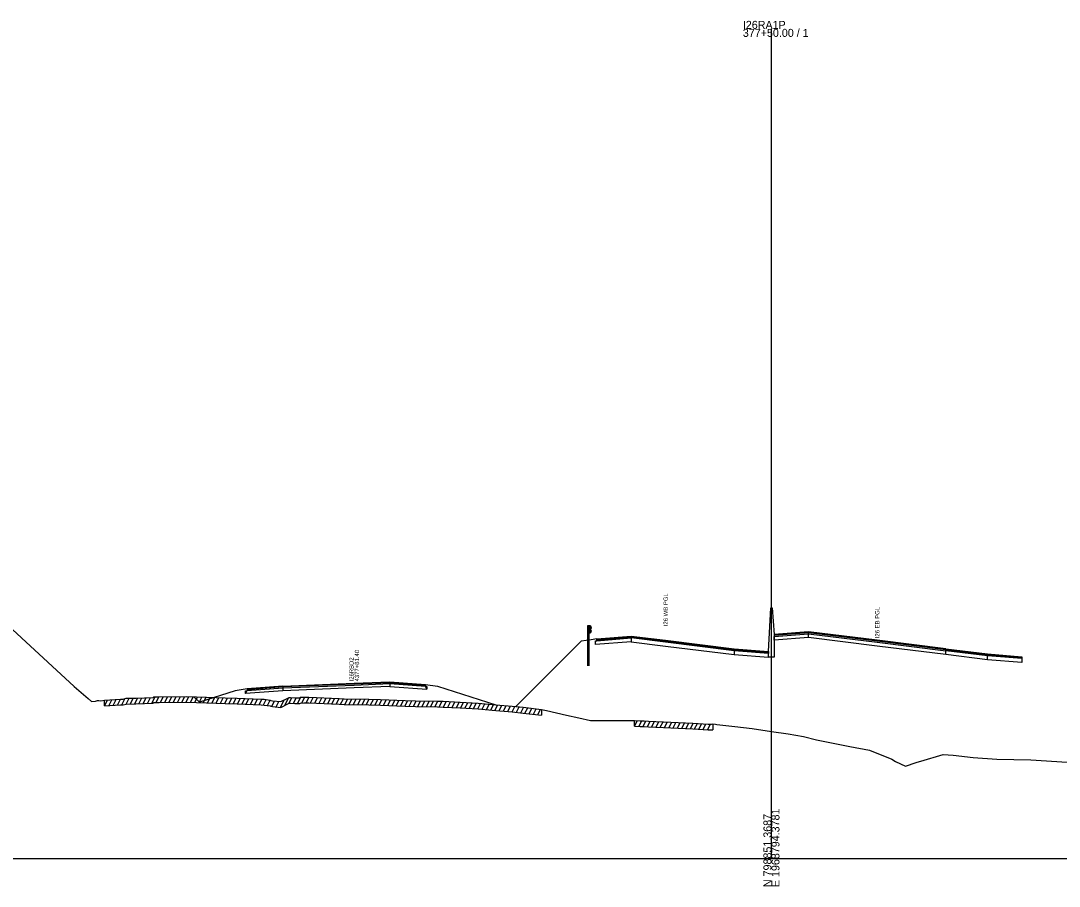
# Model space of a CAD drawing. Extents: x 1017 to 19997, y -1947 to 50737.
# Drawn here: x 14337.5 to 14700.6, y 27490.3 to 27793.1 of the extents above; entities that cross this region are included whole.
import ezdxf

# ---------------------------------------------------------------- set-up
doc = ezdxf.new("R2010")
doc.units = 0
for name, color, linetype in [('RD_GPK_XS_Cell', 7, 'Continuous'), ('RD_XS_Base', 7, 'Continuous'), ('RD_XS_ExGround', 7, 'Continuous'), ('RD_XS_ExPaveRet', 7, 'Continuous'), ('RD_XS_GR', 7, 'Continuous'), ('RD_XS_Greenside', 7, 'Continuous'), ('RD_XS_MedBWall', 7, 'Continuous'), ('RD_XS_Pave', 7, 'Continuous'), ('RD_XS_PaveOvlay', 7, 'Continuous'), ('RD_XS_TieSlope', 7, 'Continuous'), ('RD_XS_TX_Notes', 7, 'Continuous')]:
    doc.layers.add(name, color=color, linetype=linetype)

msp = doc.modelspace()

# ---------------------------------------------------------------- linework, layer by layer
at = {"layer": 'RD_GPK_XS_Cell'}
for p, q in [((14600, 27500), (14600, 27790.27)), ((14000, 27500), (14600, 27500)), ((14600, 27500), (15200, 27500))]:
    msp.add_line(p, q, dxfattribs=at)
at = {"layer": 'RD_XS_Base'}
for points in [[(14538.45, 27576.18), (14538.95, 27576.22), (14550.95, 27577.17)], [(14538.45, 27574.84), (14538.45, 27576.18)], [(14550.95, 27575.83), (14538.45, 27574.84)], [(14550.95, 27577.17), (14550.95, 27575.83)], [(14551, 27575.82), (14550.95, 27575.83)], [(14551, 27577.16), (14551, 27575.82)], [(14551, 27575.82), (14563, 27574.34), (14587, 27571.36)], [(14601, 27576.37), (14601, 27577.71)], [(14613, 27577.31), (14601, 27576.37)], [(14613, 27577.31), (14613, 27578.65)], [(14660.95, 27571.37), (14637, 27574.34), (14613, 27577.31)], [(14599, 27571.76), (14587, 27572.7)], [(14587, 27572.7), (14587, 27571.36)], [(14599, 27570.42), (14599, 27571.76)], [(14660.95, 27571.37), (14660.95, 27572.71)], [(14587, 27571.36), (14599, 27570.42)], [(14675.57, 27569.55), (14660.95, 27571.37)], [(14675.57, 27569.55), (14675.57, 27570.89)], [(14687.57, 27568.59), (14675.57, 27569.55)], [(14687.57, 27569.93), (14687.57, 27568.59)], [(14466.53, 27561.21), (14466.53, 27560.21)], [(14479.53, 27559.23), (14479.01, 27560.27), (14466.53, 27561.21)], [(14466.53, 27561.21), (14479.01, 27560.27), (14479.53, 27560.23)], [(14416.08, 27557.7), (14416.6, 27558.74), (14429.08, 27559.72)], [(14416.08, 27558.7), (14416.6, 27558.74), (14429.08, 27559.72)], [(14429.08, 27558.72), (14416.08, 27557.7)], [(14416.08, 27557.7), (14416.08, 27558.7)], [(14466.53, 27560.21), (14454.05, 27559.71), (14429.08, 27558.72)], [(14429.08, 27559.72), (14429.08, 27558.72)], [(14466.53, 27560.21), (14479.53, 27559.23)], [(14479.53, 27560.23), (14479.53, 27559.23)]]:
    msp.add_lwpolyline(points, dxfattribs=at)
at = {"layer": 'RD_XS_ExGround'}
msp.add_lwpolyline([(14328.43, 27585.71), (14356.17, 27560.24), (14361.01, 27555.97), (14362.25, 27554.92), (14363.57, 27555.07), (14364.34, 27555.33), (14364.8, 27555.3), (14365.51, 27555.2), (14366.81, 27555.37), (14372.37, 27555.72), (14373.29, 27555.77), (14374.38, 27556.06), (14377.7, 27556.14), (14383.76, 27556.36), (14384.01, 27556.56), (14385.86, 27556.57), (14395.52, 27556.67), (14405.85, 27556.36), (14408.92, 27556.26), (14413.14, 27556.11), (14421.58, 27555.8), (14422.54, 27555.71), (14424.64, 27555.46), (14424.89, 27555.29), (14425.54, 27555.22), (14428.48, 27554.9), (14430.82, 27556.09), (14431.33, 27556.36), (14431.77, 27556.33), (14433.36, 27556.25), (14435.02, 27556.27), (14435.31, 27556.41), (14436.52, 27556.43), (14438.22, 27556.45), (14448.86, 27555.99), (14450.52, 27555.92), (14459.16, 27555.73), (14463.25, 27555.63), (14471.88, 27555.3), (14475.51, 27555.2), (14483.18, 27555.06), (14485.23, 27555.01), (14491.11, 27554.67), (14497.39, 27554.33), (14503.62, 27553.8), (14509.32, 27553.35), (14513.15, 27552.91), (14519.61, 27552.18), (14521.31, 27551.81), (14528.3, 27550.18), (14532.59, 27549.21), (14536.71, 27548.32), (14545.87, 27548.32), (14552.14, 27548.29), (14554.11, 27548.22), (14555.44, 27548.19), (14556.98, 27548.11), (14564.84, 27547.74), (14572.53, 27547.35), (14574.42, 27547.27), (14577.83, 27547.02), (14578.37, 27546.99), (14579.06, 27547.03), (14579.55, 27547.07), (14580.43, 27546.99), (14580.88, 27546.94), (14587.17, 27546.14), (14593.28, 27545.44), (14600, 27544.47), (14605.84, 27543.63), (14611.24, 27542.68), (14615.71, 27541.48), (14627.36, 27539.25), (14634.35, 27537.94), (14642.14, 27534.77), (14643.38, 27533.99), (14646.86, 27532.31), (14647.26, 27532.48), (14650.29, 27533.5), (14650.97, 27533.77), (14652.19, 27534.11), (14660, 27536.43), (14663.56, 27536.22), (14670.49, 27535.34), (14678.85, 27534.79), (14690.77, 27534.54), (14710.65, 27533.28)], dxfattribs=at)
at = {"layer": 'RD_XS_ExPaveRet'}
for p, q in [((14366.81, 27553.37), (14367.84, 27555.44)), ((14366.81, 27553.37), (14366.81, 27555.37)), ((14366.81, 27553.37), (14372.37, 27553.72)), ((14368.31, 27553.47), (14369.34, 27555.53)), ((14369.81, 27553.56), (14370.84, 27555.63)), ((14371.31, 27553.66), (14372.34, 27555.72)), ((14372.37, 27553.72), (14373.29, 27553.77)), ((14372.81, 27553.74), (14373.9, 27555.93)), ((14373.29, 27553.77), (14374.38, 27554.06)), ((14374.31, 27554.04), (14375.33, 27556.08)), ((14374.38, 27554.06), (14377.7, 27554.14)), ((14375.81, 27554.09), (14376.82, 27556.12)), ((14377.31, 27554.13), (14378.32, 27556.16)), ((14377.7, 27554.14), (14383.76, 27554.36)), ((14378.81, 27554.18), (14379.83, 27556.21)), ((14380.31, 27554.23), (14381.33, 27556.27)), ((14381.81, 27554.29), (14382.83, 27556.32)), ((14383.31, 27554.34), (14384.42, 27556.56)), ((14383.76, 27554.36), (14384.01, 27554.56)), ((14384.01, 27554.56), (14385.86, 27554.57)), ((14384.81, 27554.56), (14385.81, 27556.57)), ((14385.86, 27554.57), (14395.52, 27554.67)), ((14386.31, 27554.57), (14387.31, 27556.58)), ((14387.81, 27554.59), (14388.81, 27556.6)), ((14389.31, 27554.6), (14390.31, 27556.61)), ((14390.81, 27554.62), (14391.81, 27556.63)), ((14392.31, 27554.64), (14393.31, 27556.65)), ((14393.81, 27554.65), (14394.81, 27556.66)), ((14395.31, 27554.67), (14396.3, 27556.65)), ((14395.52, 27554.67), (14405.85, 27554.36)), ((14396.81, 27554.63), (14397.79, 27556.6)), ((14398.31, 27554.58), (14399.29, 27556.56)), ((14399.81, 27554.54), (14400.79, 27556.51)), ((14401.31, 27554.5), (14402.29, 27556.47)), ((14402.81, 27554.45), (14403.79, 27556.42)), ((14404.31, 27554.41), (14405.29, 27556.38)), ((14405.81, 27554.36), (14406.79, 27556.33)), ((14405.85, 27554.36), (14408.92, 27554.26)), ((14407.31, 27554.31), (14408.29, 27556.28)), ((14408.81, 27554.27), (14409.79, 27556.23)), ((14408.92, 27554.26), (14413.14, 27554.11)), ((14410.31, 27554.21), (14411.29, 27556.18)), ((14411.81, 27554.16), (14412.79, 27556.12)), ((14413.14, 27554.11), (14421.58, 27553.8)), ((14413.31, 27554.11), (14414.29, 27556.07)), ((14414.81, 27554.05), (14415.79, 27556.01)), ((14416.31, 27553.99), (14417.29, 27555.96)), ((14417.81, 27553.94), (14418.79, 27555.9)), ((14419.31, 27553.88), (14420.29, 27555.85)), ((14420.81, 27553.83), (14421.78, 27555.78)), ((14421.58, 27553.8), (14422.54, 27553.71)), ((14422.31, 27553.73), (14423.26, 27555.62)), ((14422.54, 27553.71), (14424.64, 27553.46)), ((14423.81, 27553.56), (14424.73, 27555.4)), ((14425.31, 27553.25), (14426.26, 27555.14)), ((14426.81, 27553.08), (14427.76, 27554.98)), ((14428.31, 27552.92), (14429.58, 27555.46)), ((14428.48, 27552.9), (14430.82, 27554.09)), ((14429.81, 27553.58), (14431.15, 27556.27)), ((14430.82, 27554.09), (14431.33, 27554.36)), ((14431.31, 27554.35), (14432.29, 27556.31)), ((14431.33, 27554.36), (14431.77, 27554.33)), ((14431.77, 27554.33), (14433.36, 27554.25)), ((14432.81, 27554.28), (14433.8, 27556.26)), ((14433.36, 27554.25), (14435.02, 27554.27)), ((14434.31, 27554.26), (14435.38, 27556.41)), ((14435.02, 27554.27), (14435.31, 27554.41)), ((14435.31, 27554.41), (14436.52, 27554.43)), ((14435.81, 27554.42), (14436.82, 27556.44)), ((14436.52, 27554.43), (14438.22, 27554.45)), ((14437.31, 27554.44), (14438.31, 27556.45)), ((14438.22, 27554.45), (14448.86, 27553.99)), ((14438.81, 27554.43), (14439.79, 27556.39)), ((14440.31, 27554.36), (14441.29, 27556.32)), ((14441.81, 27554.3), (14442.79, 27556.26)), ((14443.31, 27554.23), (14444.29, 27556.19)), ((14444.81, 27554.17), (14445.79, 27556.13)), ((14446.31, 27554.1), (14447.29, 27556.06)), ((14447.81, 27554.04), (14448.79, 27555.99)), ((14448.86, 27553.99), (14450.52, 27553.92)), ((14449.31, 27553.97), (14450.29, 27555.93)), ((14450.52, 27553.92), (14459.16, 27553.73)), ((14450.81, 27553.91), (14451.8, 27555.89)), ((14452.31, 27553.88), (14453.3, 27555.86)), ((14453.81, 27553.85), (14454.8, 27555.83)), ((14455.31, 27553.82), (14456.3, 27555.79)), ((14456.81, 27553.78), (14457.8, 27555.76)), ((14458.31, 27553.75), (14459.3, 27555.73)), ((14459.16, 27553.73), (14463.25, 27553.63)), ((14459.81, 27553.72), (14460.8, 27555.69)), ((14461.31, 27553.68), (14462.3, 27555.66)), ((14462.81, 27553.64), (14463.79, 27555.61)), ((14463.25, 27553.63), (14471.88, 27553.3)), ((14464.31, 27553.59), (14465.29, 27555.56)), ((14465.81, 27553.54), (14466.79, 27555.5)), ((14467.31, 27553.48), (14468.29, 27555.44)), ((14468.81, 27553.42), (14469.79, 27555.38)), ((14470.31, 27553.36), (14471.29, 27555.33)), ((14471.81, 27553.31), (14472.79, 27555.28)), ((14473.31, 27553.26), (14474.29, 27555.23)), ((14474.81, 27553.22), (14475.8, 27555.19)), ((14476.31, 27553.18), (14477.3, 27555.16)), ((14477.81, 27553.15), (14478.8, 27555.14)), ((14479.31, 27553.13), (14480.3, 27555.11)), ((14480.81, 27553.1), (14481.8, 27555.08)), ((14482.31, 27553.07), (14483.3, 27555.06)), ((14483.81, 27553.04), (14484.8, 27555.02)), ((14485.31, 27553.01), (14486.28, 27554.95)), ((14486.81, 27552.92), (14487.78, 27554.86)), ((14488.31, 27552.83), (14489.28, 27554.78)), ((14489.81, 27552.74), (14490.78, 27554.69)), ((14491.31, 27552.66), (14492.28, 27554.61)), ((14492.81, 27552.58), (14493.78, 27554.52)), ((14494.31, 27552.5), (14495.28, 27554.44)), ((14495.81, 27552.41), (14496.78, 27554.36)), ((14497.31, 27552.33), (14498.27, 27554.25)), ((14498.81, 27552.21), (14499.77, 27554.13)), ((14500.31, 27552.08), (14501.27, 27554)), ((14501.81, 27551.96), (14502.77, 27553.88)), ((14503.31, 27551.83), (14504.27, 27553.75)), ((14504.81, 27551.71), (14505.77, 27553.63)), ((14424.64, 27553.46), (14424.89, 27553.29)), ((14424.89, 27553.29), (14425.54, 27553.22)), ((14425.54, 27553.22), (14428.48, 27552.9)), ((14471.88, 27553.3), (14475.51, 27553.2)), ((14475.51, 27553.2), (14483.18, 27553.06)), ((14483.18, 27553.06), (14485.23, 27553.01)), ((14485.23, 27553.01), (14491.11, 27552.67)), ((14491.11, 27552.67), (14497.39, 27552.33)), ((14497.39, 27552.33), (14503.62, 27551.8)), ((14503.62, 27551.8), (14509.32, 27551.35)), ((14506.31, 27551.59), (14507.27, 27553.51)), ((14507.81, 27551.47), (14508.77, 27553.39)), ((14509.31, 27551.35), (14510.25, 27553.24)), ((14509.32, 27551.35), (14513.15, 27550.91)), ((14510.81, 27551.18), (14511.75, 27553.07)), ((14512.31, 27551.01), (14513.25, 27552.9)), ((14513.15, 27550.91), (14519.61, 27550.18)), ((14513.81, 27550.83), (14514.76, 27552.73)), ((14515.31, 27550.67), (14516.26, 27552.56)), ((14516.81, 27550.5), (14517.76, 27552.39)), ((14518.31, 27550.33), (14519.26, 27552.22)), ((14519.61, 27552.18), (14519.61, 27550.18)), ((14552.14, 27546.29), (14552.14, 27548.29)), ((14552.14, 27546.29), (14553.13, 27548.26)), ((14553.64, 27546.24), (14554.63, 27548.21)), ((14555.14, 27546.2), (14556.12, 27548.16)), ((14556.64, 27546.13), (14557.62, 27548.08)), ((14558.14, 27546.06), (14559.12, 27548.01)), ((14559.64, 27545.99), (14560.62, 27547.94)), ((14561.14, 27545.92), (14562.12, 27547.87)), ((14562.64, 27545.85), (14563.62, 27547.8)), ((14564.14, 27545.77), (14565.12, 27547.73)), ((14565.64, 27545.7), (14566.62, 27547.65)), ((14567.14, 27545.62), (14568.12, 27547.57)), ((14568.64, 27545.55), (14569.62, 27547.5)), ((14570.14, 27545.47), (14571.12, 27547.42)), ((14571.64, 27545.4), (14572.62, 27547.35)), ((14573.14, 27545.33), (14574.12, 27547.29)), ((14574.64, 27545.26), (14575.61, 27547.19)), ((14576.14, 27545.15), (14577.11, 27547.08)), ((14577.64, 27545.04), (14578.63, 27547)), ((14579.55, 27547.07), (14579.55, 27545.07)), ((14552.14, 27546.29), (14554.11, 27546.22)), ((14554.11, 27546.22), (14555.44, 27546.19)), ((14555.44, 27546.19), (14556.98, 27546.11)), ((14556.98, 27546.11), (14564.84, 27545.74)), ((14564.84, 27545.74), (14572.53, 27545.35)), ((14572.53, 27545.35), (14574.42, 27545.27)), ((14574.42, 27545.27), (14577.83, 27545.02)), ((14577.83, 27545.02), (14578.37, 27544.99)), ((14578.37, 27544.99), (14579.06, 27545.03)), ((14579.06, 27545.03), (14579.55, 27545.07))]:
    msp.add_line(p, q, dxfattribs=at)
at = {"layer": 'RD_XS_GR'}
for points in [[(14536.22, 27581.37), (14535.72, 27581.37)], [(14535.72, 27581.37), (14535.72, 27576.37)], [(14536.22, 27576.45), (14536.22, 27581.37)], [(14536.71, 27581.37), (14536.22, 27581.37)], [(14536.22, 27581.37), (14536.22, 27579.01)], [(14536.71, 27581.37), (14536.95, 27580.77)], [(14536.71, 27579.01), (14536.71, 27581.37)], [(14536.95, 27579.61), (14536.71, 27579.01)], [(14536.95, 27580.77), (14536.72, 27580.17)], [(14536.72, 27580.17), (14536.95, 27579.61)], [(14536.22, 27576.45), (14535.72, 27576.37)], [(14535.72, 27576.37), (14535.72, 27567.45)], [(14536.22, 27579.01), (14536.71, 27579.01)], [(14536.22, 27567.45), (14536.22, 27576.45)]]:
    msp.add_lwpolyline(points, dxfattribs=at)
at = {"layer": 'RD_XS_Greenside'}
for points in [[(14536.95, 27576.57), (14533.45, 27576.01), (14510.64, 27553.2)], [(14538.95, 27576.89), (14536.95, 27576.57)], [(14479.01, 27560.9), (14483.17, 27560.27)], [(14412.44, 27558.73), (14399.96, 27554.71)], [(14416.6, 27559.38), (14412.44, 27558.73)], [(14483.17, 27560.27), (14503.59, 27553.75)]]:
    msp.add_lwpolyline(points, dxfattribs=at)
at = {"layer": 'RD_XS_MedBWall'}
for points in [[(14599, 27572.42), (14599.75, 27587.71), (14600.25, 27587.71), (14601, 27578.37)], [(14601, 27578.37), (14601, 27570.42)], [(14599, 27570.42), (14599, 27572.42)], [(14601, 27570.42), (14599, 27570.42)]]:
    msp.add_lwpolyline(points, dxfattribs=at)
at = {"layer": 'RD_XS_Pave'}
for points in [[(14550.95, 27577.17), (14538.95, 27576.22)], [(14538.95, 27576.22), (14538.95, 27576.55)], [(14550.95, 27577.51), (14551, 27577.5)], [(14550.95, 27577.17), (14550.95, 27577.51)], [(14551, 27577.16), (14550.95, 27577.17)], [(14551, 27577.5), (14551, 27577.16)], [(14587, 27572.7), (14563, 27575.68), (14551, 27577.16)], [(14613, 27578.99), (14601, 27578.05)], [(14601, 27577.71), (14613, 27578.65)], [(14601, 27578.05), (14601, 27577.71)], [(14613, 27578.65), (14613, 27578.99)], [(14660.95, 27573.05), (14637, 27576.02), (14613, 27578.99)], [(14613, 27578.65), (14637, 27575.68), (14660.95, 27572.71)], [(14587, 27573.04), (14587, 27572.7)], [(14587, 27573.04), (14599, 27572.1)], [(14599, 27572.1), (14599, 27571.76)], [(14660.95, 27573.05), (14675.57, 27571.23)], [(14660.95, 27572.71), (14660.95, 27573.05)], [(14675.57, 27570.89), (14660.95, 27572.71)], [(14675.57, 27571.23), (14675.57, 27570.89)], [(14687.57, 27569.93), (14675.57, 27570.89)], [(14687.57, 27570.27), (14687.57, 27569.93)], [(14466.53, 27561.53), (14454.05, 27561.03), (14429.08, 27560.04)], [(14429.08, 27559.72), (14454.05, 27560.71), (14466.53, 27561.21)], [(14466.53, 27561.21), (14466.53, 27561.53)], [(14466.53, 27561.53), (14479.01, 27560.59)], [(14479.01, 27560.27), (14466.53, 27561.21)], [(14429.08, 27560.04), (14416.6, 27559.06)], [(14416.6, 27558.74), (14429.08, 27559.72)], [(14416.6, 27559.06), (14416.6, 27558.74)], [(14429.08, 27560.04), (14429.08, 27559.72)], [(14479.01, 27560.59), (14479.01, 27560.27)]]:
    msp.add_lwpolyline(points, dxfattribs=at)
at = {"layer": 'RD_XS_PaveOvlay'}
for points in [[(14613, 27579.33), (14601, 27578.37)], [(14613, 27578.99), (14613, 27579.33)], [(14660.95, 27573.38), (14637, 27576.35), (14613, 27579.33)], [(14538.95, 27576.89), (14550.95, 27577.85)], [(14550.95, 27577.51), (14538.95, 27576.55)], [(14538.95, 27576.55), (14538.95, 27576.89)], [(14550.95, 27577.85), (14550.95, 27577.51)], [(14551, 27577.84), (14550.95, 27577.85)], [(14551, 27577.84), (14563, 27576.35), (14587, 27573.38)], [(14551, 27577.5), (14551, 27577.84)], [(14587, 27573.04), (14563, 27576.02), (14551, 27577.5)], [(14601, 27578.37), (14601, 27578.05)], [(14587, 27573.38), (14587, 27573.04)], [(14587, 27573.38), (14599, 27572.42)], [(14599, 27572.42), (14599, 27572.1)], [(14660.95, 27573.38), (14675.57, 27571.57)], [(14660.95, 27573.05), (14660.95, 27573.38)], [(14675.57, 27571.57), (14687.57, 27570.61)], [(14675.57, 27571.23), (14675.57, 27571.57)], [(14687.57, 27570.27), (14675.57, 27571.23)], [(14687.57, 27570.61), (14687.57, 27570.27)], [(14429.08, 27560.36), (14454.05, 27561.35), (14466.53, 27561.85)], [(14466.53, 27561.85), (14466.53, 27561.53)], [(14466.53, 27561.85), (14479.01, 27560.9)], [(14479.01, 27560.9), (14479.01, 27560.59)], [(14429.08, 27560.36), (14416.6, 27559.38)], [(14416.6, 27559.38), (14416.6, 27559.06)], [(14429.08, 27560.04), (14429.08, 27560.36)]]:
    msp.add_lwpolyline(points, dxfattribs=at)
at = {"layer": 'RD_XS_TieSlope'}
msp.add_lwpolyline([(14399.96, 27554.71), (14398.02, 27556.58)], dxfattribs=at)

# ---------------------------------------------------------------- texts
at = {"layer": 'RD_GPK_XS_Cell'}
for s, p in [('377+50.00 / 1', (14590, 27787.47)), ('I26RA1P', (14590, 27790.27))]:
    msp.add_text(s, height=2.8, dxfattribs=at).set_placement(p)
for s, p in [('E 1968794.3781', (14602.8, 27490)), ('N 798851.3687', (14600, 27490))]:
    msp.add_text(s, height=2.8, rotation=90, dxfattribs=at).set_placement(p)
at = {"layer": 'RD_XS_TX_Notes'}
for s, p in [('I26 WB PGL', (14563.75, 27581.28)), ('I26 EB PGL', (14637.75, 27577.08)), (' 4377+81.40', (14455.8, 27561.39)), (' I26RBD2', (14453.85, 27561.39))]:
    msp.add_text(s, height=1.5, rotation=90, dxfattribs=at).set_placement(p)

doc.saveas('drawing.dxf')
